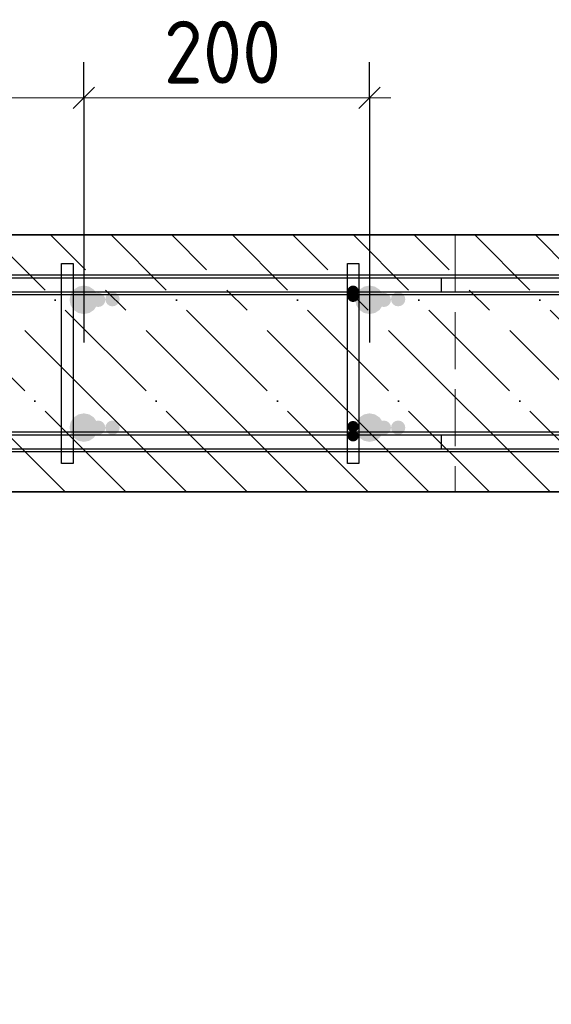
# Model space of a CAD drawing. Header units: millimetres. Extents: x -49773 to 2322955, y -3321 to 58485.
# Tile 460 of 580: x 1788213 to 1790073, y 3943 to 7392. Entities that reach past the tile are written whole.
import ezdxf

# ---------------------------------------------------------------- set-up
doc = ezdxf.new("R2010")
doc.units = ezdxf.units.MM
for name, pattern in [('______11', [500, 400, -50, 0, -50]), ('______2', [270, 200, -70]), ('______5', [1100, 800, -100, 100, -100])]:
    doc.linetypes.add(name, pattern=pattern)
for name, color, linetype, lineweight in [('Standard', 7, 'Continuous', 25), ('Арм.стержн. Арматура края', 96, 'Continuous', 35), ('Арм.стержн. вертикальными 1', 22, 'Continuous', 35), ('Арм.стержн.горизонт. 1', 180, 'Continuous', 35), ('Арм.стержн.горизонт. 2', 202, 'Continuous', 35), ('Размерная линия_ общее', 7, 'Continuous', 13), ('Стена_ общее', 7, 'Continuous', 35)]:
    doc.layers.add(name, color=color, linetype=linetype, lineweight=lineweight)
doc.layers.add('Арм.стержн. вертикальными 2', color=7, linetype='Continuous', lineweight=35, true_color=0x006e00)
doc.layers.add('Арм.стержн.Стяжки', color=7, linetype='Continuous', lineweight=35, true_color=0x501e0f)
doc.styles.add('ISOCPEUR', font='txt')

msp = doc.modelspace()

# ---------------------------------------------------------------- hatches: boundary and pattern name
at = {"layer": 'Арм.стержн. Арматура края', "linetype": 'Continuous', "lineweight": 50, "transparency": 33554687}
for points in [[(1788562.4, 6412.4), (1788560.5, 6422), (1788555.1, 6430.1), (1788547, 6435.5), (1788537.4, 6437.4), (1788527.8, 6435.5), (1788519.7, 6430.1), (1788514.3, 6422), (1788512.4, 6412.4), (1788514.3, 6402.8), (1788519.7, 6394.7), (1788527.8, 6389.3), (1788537.4, 6387.4), (1788547, 6389.3), (1788555.1, 6394.7), (1788560.5, 6402.8)], [(1789562.4, 6412.4), (1789560.5, 6422), (1789555.1, 6430.1), (1789547, 6435.5), (1789537.4, 6437.4), (1789527.8, 6435.5), (1789519.7, 6430.1), (1789514.3, 6422), (1789512.4, 6412.4), (1789514.3, 6402.8), (1789519.7, 6394.7), (1789527.8, 6389.3), (1789537.4, 6387.4), (1789547, 6389.3), (1789555.1, 6394.7), (1789560.5, 6402.8)], [(1788562.4, 5962.4), (1788560.5, 5972), (1788555.1, 5980.1), (1788547, 5985.5), (1788537.4, 5987.4), (1788527.8, 5985.5), (1788519.7, 5980.1), (1788514.3, 5972), (1788512.4, 5962.4), (1788514.3, 5952.8), (1788519.7, 5944.7), (1788527.8, 5939.3), (1788537.4, 5937.4), (1788547, 5939.3), (1788555.1, 5944.7), (1788560.5, 5952.8)], [(1789562.4, 5962.4), (1789560.5, 5972), (1789555.1, 5980.1), (1789547, 5985.5), (1789537.4, 5987.4), (1789527.8, 5985.5), (1789519.7, 5980.1), (1789514.3, 5972), (1789512.4, 5962.4), (1789514.3, 5952.8), (1789519.7, 5944.7), (1789527.8, 5939.3), (1789537.4, 5937.4), (1789547, 5939.3), (1789555.1, 5944.7), (1789560.5, 5952.8)]]:
    msp.add_hatch(color=4, dxfattribs=at).paths.add_polyline_path(points)
at = {"layer": 'Арм.стержн. вертикальными 1', "linetype": 'Continuous', "lineweight": 50, "transparency": 33554687}
for points in [[(1788512.4, 6410.1), (1788510.5, 6419.6), (1788505.1, 6427.7), (1788497, 6433.1), (1788487.4, 6435.1), (1788477.8, 6433.1), (1788469.7, 6427.7), (1788464.3, 6419.6), (1788462.4, 6410.1), (1788464.3, 6400.5), (1788469.7, 6392.4), (1788477.8, 6387), (1788487.4, 6385.1), (1788497, 6387), (1788505.1, 6392.4), (1788510.5, 6400.5)], [(1789512.4, 6410.1), (1789510.5, 6419.6), (1789505.1, 6427.7), (1789497, 6433.1), (1789487.4, 6435.1), (1789477.8, 6433.1), (1789469.7, 6427.7), (1789464.3, 6419.6), (1789462.4, 6410.1), (1789464.3, 6400.5), (1789469.7, 6392.4), (1789477.8, 6387), (1789487.4, 6385.1), (1789497, 6387), (1789505.1, 6392.4), (1789510.5, 6400.5)], [(1788512.4, 5962.4), (1788510.5, 5972), (1788505.1, 5980.1), (1788497, 5985.5), (1788487.4, 5987.4), (1788477.8, 5985.5), (1788469.7, 5980.1), (1788464.3, 5972), (1788462.4, 5962.4), (1788464.3, 5952.8), (1788469.7, 5944.7), (1788477.8, 5939.3), (1788487.4, 5937.4), (1788497, 5939.3), (1788505.1, 5944.7), (1788510.5, 5952.8)], [(1789512.4, 5962.4), (1789510.5, 5972), (1789505.1, 5980.1), (1789497, 5985.5), (1789487.4, 5987.4), (1789477.8, 5985.5), (1789469.7, 5980.1), (1789464.3, 5972), (1789462.4, 5962.4), (1789464.3, 5952.8), (1789469.7, 5944.7), (1789477.8, 5939.3), (1789487.4, 5937.4), (1789497, 5939.3), (1789505.1, 5944.7), (1789510.5, 5952.8)]]:
    msp.add_hatch(color=4, dxfattribs=at).paths.add_polyline_path(points)
at = {"layer": 'Арм.стержн. вертикальными 2', "linetype": 'Continuous', "lineweight": 50, "transparency": 33554687}
for points in [[(1788487.1, 6410.4), (1788483.3, 6429.5), (1788472.5, 6445.8), (1788456.3, 6456.6), (1788437.1, 6460.4), (1788418, 6456.6), (1788401.8, 6445.8), (1788390.9, 6429.5), (1788387.1, 6410.4), (1788390.9, 6391.3), (1788401.8, 6375), (1788418, 6364.2), (1788437.1, 6360.4), (1788456.3, 6364.2), (1788472.5, 6375), (1788483.3, 6391.3)], [(1789487.1, 6410.4), (1789483.3, 6429.5), (1789472.5, 6445.8), (1789456.3, 6456.6), (1789437.1, 6460.4), (1789418, 6456.6), (1789401.8, 6445.8), (1789390.9, 6429.5), (1789387.1, 6410.4), (1789390.9, 6391.3), (1789401.8, 6375), (1789418, 6364.2), (1789437.1, 6360.4), (1789456.3, 6364.2), (1789472.5, 6375), (1789483.3, 6391.3)], [(1788487.1, 5962.7), (1788483.3, 5981.9), (1788472.5, 5998.1), (1788456.3, 6008.9), (1788437.1, 6012.7), (1788418, 6008.9), (1788401.8, 5998.1), (1788390.9, 5981.9), (1788387.1, 5962.7), (1788390.9, 5943.6), (1788401.8, 5927.4), (1788418, 5916.5), (1788437.1, 5912.7), (1788456.3, 5916.5), (1788472.5, 5927.4), (1788483.3, 5943.6)], [(1789487.1, 5962.7), (1789483.3, 5981.9), (1789472.5, 5998.1), (1789456.3, 6008.9), (1789437.1, 6012.7), (1789418, 6008.9), (1789401.8, 5998.1), (1789390.9, 5981.9), (1789387.1, 5962.7), (1789390.9, 5943.6), (1789401.8, 5927.4), (1789418, 5916.5), (1789437.1, 5912.7), (1789456.3, 5916.5), (1789472.5, 5927.4), (1789483.3, 5943.6)]]:
    msp.add_hatch(color=7, dxfattribs=at).paths.add_polyline_path(points)
at = {"layer": 'Арм.стержн.Стяжки', "linetype": 'Continuous', "lineweight": 25, "transparency": 33554687}
for points in [[(1789399.5, 6440.5), (1789398, 6448.1), (1789393.6, 6454.6), (1789387.2, 6458.9), (1789379.5, 6460.5), (1789371.8, 6458.9), (1789365.4, 6454.6), (1789361, 6448.1), (1789359.5, 6440.5), (1789361, 6432.8), (1789365.4, 6426.3), (1789371.8, 6422), (1789379.5, 6420.5), (1789387.2, 6422), (1789393.6, 6426.3), (1789398, 6432.8)], [(1789399.5, 5934), (1789398, 5941.7), (1789393.6, 5948.2), (1789387.2, 5952.5), (1789379.5, 5954), (1789371.8, 5952.5), (1789365.4, 5948.2), (1789361, 5941.7), (1789359.5, 5934), (1789361, 5926.4), (1789365.4, 5919.9), (1789371.8, 5915.6), (1789379.5, 5914), (1789387.2, 5915.6), (1789393.6, 5919.9), (1789398, 5926.4)]]:
    msp.add_hatch(color=40, dxfattribs=at).paths.add_polyline_path(points)
at = {"layer": 'Арм.стержн.Стяжки', "linetype": 'Continuous', "lineweight": 50, "transparency": 33554687}
for points in [[(1789399.5, 6422.6), (1789398, 6430.3), (1789393.6, 6436.8), (1789387.2, 6441.1), (1789379.5, 6442.6), (1789371.8, 6441.1), (1789365.4, 6436.8), (1789361, 6430.3), (1789359.5, 6422.6), (1789361, 6415), (1789365.4, 6408.5), (1789371.8, 6404.2), (1789379.5, 6402.6), (1789387.2, 6404.2), (1789393.6, 6408.5), (1789398, 6415)], [(1789399.5, 5966.2), (1789398, 5973.9), (1789393.6, 5980.3), (1789387.2, 5984.7), (1789379.5, 5986.2), (1789371.8, 5984.7), (1789365.4, 5980.3), (1789361, 5973.9), (1789359.5, 5966.2), (1789361, 5958.6), (1789365.4, 5952.1), (1789371.8, 5947.7), (1789379.5, 5946.2), (1789387.2, 5947.7), (1789393.6, 5952.1), (1789398, 5958.6)]]:
    msp.add_hatch(color=40, dxfattribs=at).paths.add_polyline_path(points)

# ---------------------------------------------------------------- linework, layer by layer
at = {"layer": 'Standard', "color": 7, "linetype": 'Continuous', "lineweight": 35, "transparency": 33554687}
for p, q in [((1794630.7, 6637.4), (1787987.4, 6637.4)), ((1787987.4, 5737.4), (1794630.7, 5737.4))]:
    msp.add_line(p, q, dxfattribs=at)
at = {"layer": 'Standard', "color": 253, "linetype": '______11', "lineweight": 35, "true_color": 0xababab, "transparency": 33554687}
for p, q in [((1789008.5, 5737.4), (1788108.5, 6637.4)), ((1789432.8, 5737.4), (1788532.8, 6637.4)), ((1789857, 5737.4), (1788957, 6637.4)), ((1790281.3, 5737.4), (1789381.3, 6637.4)), ((1790705.6, 5737.4), (1789805.6, 6637.4)), ((1788584.3, 5737.4), (1787987.4, 6334.2))]:
    msp.add_line(p, q, dxfattribs=at)
at = {"layer": 'Standard', "color": 253, "linetype": '______5', "lineweight": 35, "true_color": 0xababab, "transparency": 33554687}
for p, q in [((1789220.6, 5737.4), (1788320.6, 6637.4)), ((1789644.9, 5737.4), (1788744.9, 6637.4)), ((1790069.2, 5737.4), (1789169.2, 6637.4)), ((1790493.4, 5737.4), (1789593.4, 6637.4)), ((1790917.7, 5737.4), (1790017.7, 6637.4)), ((1788796.4, 5737.4), (1787987.4, 6546.4)), ((1788372.1, 5737.4), (1787987.4, 6122.1))]:
    msp.add_line(p, q, dxfattribs=at)
at = {"layer": 'Арм.стержн. Арматура края', "color": 4, "linetype": 'Continuous', "lineweight": 25, "transparency": 33554687}
for points in [[(1787354.1, 6487.4), (1789687.4, 6487.4), (1789687.4, 6437.4), (1787357.6, 6437.4)], [(1787354.1, 6487.4), (1789687.4, 6487.4), (1789687.4, 6437.4), (1787357.6, 6437.4)], [(1787354.1, 6487.4), (1789687.4, 6487.4), (1789687.4, 6437.4), (1787357.6, 6437.4)], [(1787354.1, 6487.4), (1789687.4, 6487.4), (1789687.4, 6437.4), (1787357.6, 6437.4)], [(1787354.1, 6487.4), (1789687.4, 6487.4), (1789687.4, 6437.4), (1787357.6, 6437.4)], [(1787357.6, 5937.4), (1789687.4, 5937.4), (1789687.4, 5887.4)], [(1787357.6, 5937.4), (1789687.4, 5937.4), (1789687.4, 5887.4)], [(1787357.6, 5937.4), (1789687.4, 5937.4), (1789687.4, 5887.4)], [(1787357.6, 5937.4), (1789687.4, 5937.4), (1789687.4, 5887.4)], [(1787357.6, 5937.4), (1789687.4, 5937.4), (1789687.4, 5887.4)], [(1789687.4, 5887.4), (1787354.1, 5887.4)], [(1789687.4, 5887.4), (1787354.1, 5887.4)], [(1789687.4, 5887.4), (1787354.1, 5887.4)], [(1789687.4, 5887.4), (1787354.1, 5887.4)], [(1789687.4, 5887.4), (1787354.1, 5887.4)]]:
    msp.add_lwpolyline(points, dxfattribs=at)
at = {"layer": 'Арм.стержн.горизонт. 1', "color": 4, "linetype": 'Continuous', "lineweight": 25, "transparency": 33554687}
for points in [[(1794655.7, 6437.4), (1787237.4, 6437.4), (1787237.4, 6487.4), (1794655.7, 6487.4), (1794655.7, 6437.4)], [(1794655.7, 6437.4), (1787237.4, 6437.4), (1787237.4, 6487.4), (1794655.7, 6487.4), (1794655.7, 6437.4)], [(1794655.7, 6437.4), (1787237.4, 6437.4), (1787237.4, 6487.4), (1794655.7, 6487.4), (1794655.7, 6437.4)], [(1794655.7, 6437.4), (1787237.4, 6437.4), (1787237.4, 6487.4), (1794655.7, 6487.4), (1794655.7, 6437.4)], [(1794655.7, 6437.4), (1787237.4, 6437.4), (1787237.4, 6487.4), (1794655.7, 6487.4), (1794655.7, 6437.4)], [(1794655.7, 5887.4), (1787237.4, 5887.4), (1787237.4, 5937.4), (1794655.7, 5937.4), (1794655.7, 5887.4)], [(1794655.7, 5887.4), (1787237.4, 5887.4), (1787237.4, 5937.4), (1794655.7, 5937.4), (1794655.7, 5887.4)], [(1794655.7, 5887.4), (1787237.4, 5887.4), (1787237.4, 5937.4), (1794655.7, 5937.4), (1794655.7, 5887.4)], [(1794655.7, 5887.4), (1787237.4, 5887.4), (1787237.4, 5937.4), (1794655.7, 5937.4), (1794655.7, 5887.4)], [(1794655.7, 5887.4), (1787237.4, 5887.4), (1787237.4, 5937.4), (1794655.7, 5937.4), (1794655.7, 5887.4)]]:
    msp.add_lwpolyline(points, dxfattribs=at)
at = {"layer": 'Арм.стержн.горизонт. 2', "color": 211, "linetype": 'Continuous', "lineweight": 25, "true_color": 0xff54ff, "transparency": 33554687}
for points in [[(1787227.3, -2.4), (1787227.3, 6264.2), (1787233.2, 6306.9), (1787247.9, 6351.4), (1787270.8, 6392.3), (1787298.9, 6426), (1787332.6, 6454.1), (1787373.5, 6477), (1787418, 6491.7), (1787460.7, 6497.6), (1793727.3, 6497.6), (1793727.3, 6427.6), (1787465.5, 6427.6), (1787433.9, 6423.2), (1787401.9, 6412.7), (1787372.5, 6396.2), (1787348.6, 6376.3), (1787328.7, 6352.4), (1787312.2, 6323), (1787301.7, 6291), (1787297.3, 6259.4), (1787297.3, -2.4), (1787227.3, -2.4)], [(1787227.3, -2.4), (1787227.3, 6264.2), (1787233.2, 6306.9), (1787247.9, 6351.4), (1787270.8, 6392.3), (1787298.9, 6426), (1787332.6, 6454.1), (1787373.5, 6477), (1787418, 6491.7), (1787460.7, 6497.6), (1793727.3, 6497.6), (1793727.3, 6427.6), (1787465.5, 6427.6), (1787433.9, 6423.2), (1787401.9, 6412.7), (1787372.5, 6396.2), (1787348.6, 6376.3), (1787328.7, 6352.4), (1787312.2, 6323), (1787301.7, 6291), (1787297.3, 6259.4), (1787297.3, -2.4), (1787227.3, -2.4)], [(1787227.3, -2.4), (1787227.3, 6264.2), (1787233.2, 6306.9), (1787247.9, 6351.4), (1787270.8, 6392.3), (1787298.9, 6426), (1787332.6, 6454.1), (1787373.5, 6477), (1787418, 6491.7), (1787460.7, 6497.6), (1793727.3, 6497.6), (1793727.3, 6427.6), (1787465.5, 6427.6), (1787433.9, 6423.2), (1787401.9, 6412.7), (1787372.5, 6396.2), (1787348.6, 6376.3), (1787328.7, 6352.4), (1787312.2, 6323), (1787301.7, 6291), (1787297.3, 6259.4), (1787297.3, -2.4), (1787227.3, -2.4)], [(1787227.3, -2.4), (1787227.3, 6264.2), (1787233.2, 6306.9), (1787247.9, 6351.4), (1787270.8, 6392.3), (1787298.9, 6426), (1787332.6, 6454.1), (1787373.5, 6477), (1787418, 6491.7), (1787460.7, 6497.6), (1793727.3, 6497.6), (1793727.3, 6427.6), (1787465.5, 6427.6), (1787433.9, 6423.2), (1787401.9, 6412.7), (1787372.5, 6396.2), (1787348.6, 6376.3), (1787328.7, 6352.4), (1787312.2, 6323), (1787301.7, 6291), (1787297.3, 6259.4), (1787297.3, -2.4), (1787227.3, -2.4)], [(1787777.3, -552.4), (1787777.3, 5714.2), (1787783.2, 5756.9), (1787797.9, 5801.3), (1787820.8, 5842.3), (1787848.9, 5876), (1787882.6, 5904.1), (1787923.5, 5927), (1787968, 5941.7), (1788010.7, 5947.6), (1794277.3, 5947.6), (1794277.3, 5877.6), (1788015.5, 5877.6), (1787983.9, 5873.2), (1787951.9, 5862.6), (1787922.5, 5846.2), (1787898.6, 5826.3), (1787878.7, 5802.4), (1787862.2, 5773), (1787851.7, 5741), (1787847.3, 5709.3), (1787847.3, -552.4), (1787777.3, -552.4)], [(1787777.3, -552.4), (1787777.3, 5714.2), (1787783.2, 5756.9), (1787797.9, 5801.3), (1787820.8, 5842.3), (1787848.9, 5876), (1787882.6, 5904.1), (1787923.5, 5927), (1787968, 5941.7), (1788010.7, 5947.6), (1794277.3, 5947.6), (1794277.3, 5877.6), (1788015.5, 5877.6), (1787983.9, 5873.2), (1787951.9, 5862.6), (1787922.5, 5846.2), (1787898.6, 5826.3), (1787878.7, 5802.4), (1787862.2, 5773), (1787851.7, 5741), (1787847.3, 5709.3), (1787847.3, -552.4), (1787777.3, -552.4)], [(1787777.3, -552.4), (1787777.3, 5714.2), (1787783.2, 5756.9), (1787797.9, 5801.3), (1787820.8, 5842.3), (1787848.9, 5876), (1787882.6, 5904.1), (1787923.5, 5927), (1787968, 5941.7), (1788010.7, 5947.6), (1794277.3, 5947.6), (1794277.3, 5877.6), (1788015.5, 5877.6), (1787983.9, 5873.2), (1787951.9, 5862.6), (1787922.5, 5846.2), (1787898.6, 5826.3), (1787878.7, 5802.4), (1787862.2, 5773), (1787851.7, 5741), (1787847.3, 5709.3), (1787847.3, -552.4), (1787777.3, -552.4)], [(1787777.3, -552.4), (1787777.3, 5714.2), (1787783.2, 5756.9), (1787797.9, 5801.3), (1787820.8, 5842.3), (1787848.9, 5876), (1787882.6, 5904.1), (1787923.5, 5927), (1787968, 5941.7), (1788010.7, 5947.6), (1794277.3, 5947.6), (1794277.3, 5877.6), (1788015.5, 5877.6), (1787983.9, 5873.2), (1787951.9, 5862.6), (1787922.5, 5846.2), (1787898.6, 5826.3), (1787878.7, 5802.4), (1787862.2, 5773), (1787851.7, 5741), (1787847.3, 5709.3), (1787847.3, -552.4), (1787777.3, -552.4)]]:
    msp.add_lwpolyline(points, dxfattribs=at)
at = {"layer": 'Арм.стержн.Стяжки', "color": 40, "linetype": 'Continuous', "lineweight": 25, "transparency": 33554687}
for points in [[(1788359.5, 5837.3), (1788359.5, 6537.3), (1788399.5, 6537.3), (1788399.5, 5837.3), (1788359.5, 5837.3)], [(1788359.5, 5837.3), (1788359.5, 6537.3), (1788399.5, 6537.3), (1788399.5, 5837.3), (1788359.5, 5837.3)], [(1788359.5, 5837.3), (1788359.5, 6537.3), (1788399.5, 6537.3), (1788399.5, 5837.3), (1788359.5, 5837.3)], [(1788359.5, 5837.3), (1788359.5, 6537.3), (1788399.5, 6537.3), (1788399.5, 5837.3), (1788359.5, 5837.3)], [(1788359.5, 5837.3), (1788359.5, 6537.3), (1788399.5, 6537.3), (1788399.5, 5837.3), (1788359.5, 5837.3)], [(1788359.5, 5837.3), (1788359.5, 6537.3), (1788399.5, 6537.3), (1788399.5, 5837.3), (1788359.5, 5837.3)], [(1788359.5, 5837.3), (1788359.5, 6537.3), (1788399.5, 6537.3), (1788399.5, 5837.3), (1788359.5, 5837.3)], [(1788359.5, 5837.3), (1788359.5, 6537.3), (1788399.5, 6537.3), (1788399.5, 5837.3), (1788359.5, 5837.3)], [(1789359.5, 5837.3), (1789359.5, 6537.3), (1789399.5, 6537.3), (1789399.5, 5837.3), (1789359.5, 5837.3)], [(1789359.5, 5837.3), (1789359.5, 6537.3), (1789399.5, 6537.3), (1789399.5, 5837.3), (1789359.5, 5837.3)], [(1789359.5, 5837.3), (1789359.5, 6537.3), (1789399.5, 6537.3), (1789399.5, 5837.3), (1789359.5, 5837.3)], [(1789359.5, 5837.3), (1789359.5, 6537.3), (1789399.5, 6537.3), (1789399.5, 5837.3), (1789359.5, 5837.3)], [(1789359.5, 5837.3), (1789359.5, 6537.3), (1789399.5, 6537.3), (1789399.5, 5837.3), (1789359.5, 5837.3)], [(1789359.5, 5837.3), (1789359.5, 6537.3), (1789399.5, 6537.3), (1789399.5, 5837.3), (1789359.5, 5837.3)], [(1789359.5, 5837.3), (1789359.5, 6537.3), (1789399.5, 6537.3), (1789399.5, 5837.3), (1789359.5, 5837.3)], [(1789359.5, 5837.3), (1789359.5, 6537.3), (1789399.5, 6537.3), (1789399.5, 5837.3), (1789359.5, 5837.3)]]:
    msp.add_lwpolyline(points, dxfattribs=at)
at = {"layer": 'Размерная линия_ общее', "color": 253, "linetype": 'Continuous', "lineweight": -3, "true_color": 0xa0a0a0, "transparency": 33554687}
for p, q in [((1788437.1, 7117.7), (1788437.1, 7242.7)), ((1789437.1, 7117.7), (1789437.1, 7242.7)), ((1788437.1, 7117.7), (1788437.1, 6992.7)), ((1788437.1, 7117.7), (1788437.1, 6260.4)), ((1789437.1, 7117.7), (1789437.1, 6992.7)), ((1789437.1, 7117.7), (1789437.1, 6260.4))]:
    msp.add_line(p, q, dxfattribs=at)
at = {"layer": 'Размерная линия_ общее', "color": 7, "linetype": 'Continuous', "lineweight": 25, "transparency": 33554687}
for p, q in [((1788399.6, 7080.2), (1788474.6, 7155.2)), ((1789399.6, 7080.2), (1789474.6, 7155.2))]:
    msp.add_line(p, q, dxfattribs=at)
at = {"layer": 'Размерная линия_ общее', "color": 7, "linetype": 'Continuous', "lineweight": 13, "transparency": 33554687}
for p, q in [((1787087.4, 7117.7), (1788437.1, 7117.7)), ((1788437.1, 7117.7), (1789437.1, 7117.7)), ((1789437.1, 7117.7), (1789512.1, 7117.7))]:
    msp.add_line(p, q, dxfattribs=at)
at = {"layer": 'Стена_ общее', "color": 253, "linetype": '______2', "lineweight": 18, "true_color": 0xababab, "transparency": 33554687}
msp.add_line((1789737.4, 6637.4), (1789737.4, 5737.4), dxfattribs=at)

# ---------------------------------------------------------------- texts
at = {"layer": 'Размерная линия_ общее', "color": 7, "linetype": 'Continuous', "lineweight": 25, "transparency": 33554687, "insert": (1788717.1, 7167.7), "char_height": 220, "width": 561.981, "attachment_point": 7, "style": 'ISOCPEUR'}
msp.add_mtext('\\W0.91;200', dxfattribs=at)

doc.saveas('drawing.dxf')
